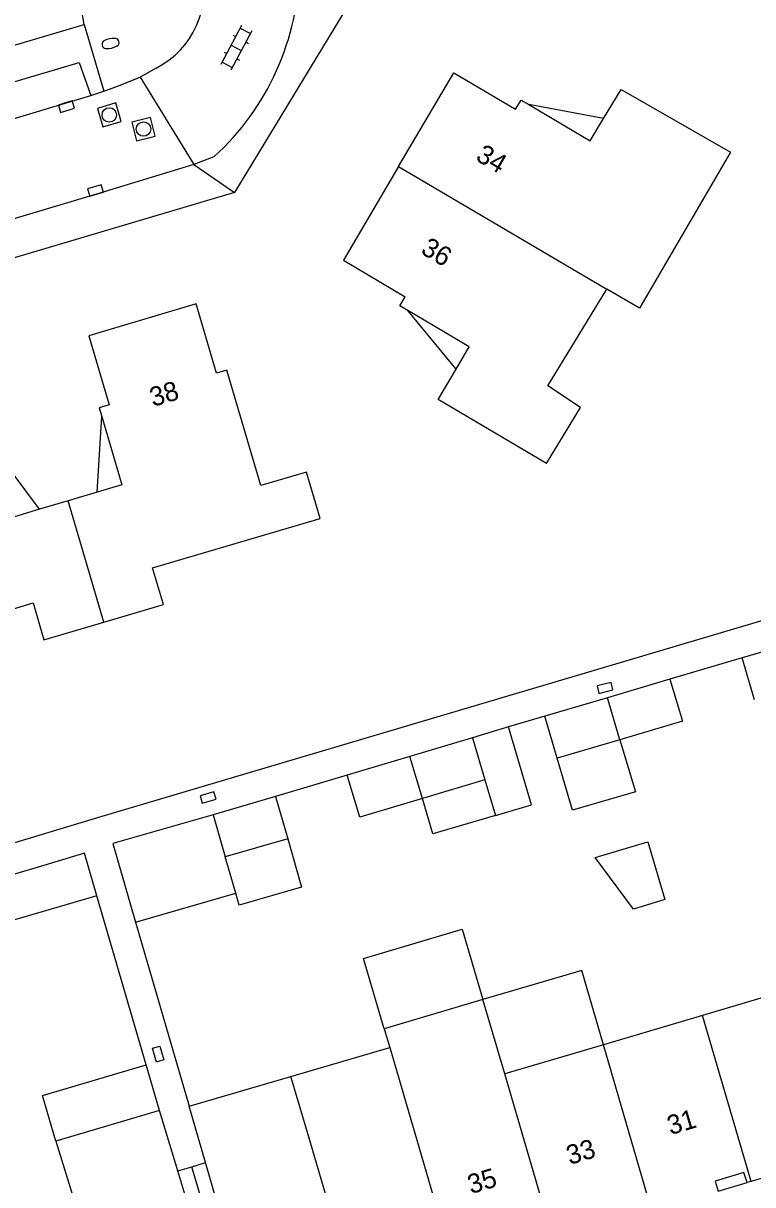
# Model space of a CAD drawing. Extents: x 125000 to 129004, y 397500 to 399008.
# Drawn here: x 126810 to 126847.9, y 398842.1 to 398902.5 of the extents above; entities that cross this region are included whole.
import ezdxf

# ---------------------------------------------------------------- set-up
doc = ezdxf.new("R2010")
doc.units = 0
for name, color, linetype in [('gg-afsc-erfafscheiding', 7, 'Continuous'), ('gg-afsc-muur', 7, 'Continuous'), ('gg-anno-huisnummerreeks BGT', 7, 'Continuous'), ('gg-bbg-bijgebouw', 7, 'Continuous'), ('gg-bbg-gedigitaliseerde bebouwing', 7, 'Continuous'), ('gg-bbg-gedigitaliseerde bijgebouw', 7, 'Continuous'), ('gg-bbg-hoofdgebouw', 7, 'Continuous'), ('gg-bbg-luifel en loopbrug', 7, 'Continuous'), ('gg-bbg-onder overbouw', 7, 'Continuous'), ('gg-bbg-pand overbouw', 7, 'Continuous'), ('gg-bbg-tussenscheiding', 7, 'Continuous'), ('gg-bbg-tussenscheiding niveau 01', 7, 'Continuous'), ('gg-knt-verharding', 7, 'Continuous'), ('gg-knt-verharding nz', 7, 'Continuous'), ('gt-grn-weggrens', 7, 'Continuous'), ('gt-symb-brandkraan', 7, 'Continuous'), ('gt-symb-klinker verharding', 7, 'Continuous'), ('gt-symb-kolk', 7, 'Continuous'), ('gt-symb-kolk center center', 7, 'Continuous'), ('gt-symb-rioolschacht', 7, 'Continuous')]:
    doc.layers.add(name, color=color, linetype=linetype)

# ---------------------------------------------------------------- blocks, each defined once
blk = doc.blocks.new('gt0-KL1')
at = {"layer": 'gt-symb-klinker verharding'}
for p, q in [((-1.15, 0.3), (1.15, 0.3)), ((-1, -0.3), (-1, 0.3)), ((-0.5, 0.3), (-0.5, 0.45)), ((0, -0.3), (0, 0.3)), ((0.5, 0.3), (0.5, 0.45)), ((1, -0.3), (1, 0.3)), ((-1.15, -0.3), (1.15, -0.3)), ((-0.5, -0.45), (-0.5, -0.3)), ((0.5, -0.45), (0.5, -0.3))]:
    blk.add_line(p, q, dxfattribs=at)
blk = doc.blocks.new('gt0-RS')
at = {"layer": 'gt-symb-rioolschacht'}
blk.add_lwpolyline([(-0.5, -0.5), (0.5, -0.5), (0.5, 0.5), (-0.5, 0.5)], close=True, dxfattribs=at)
blk.add_circle((0, 0), 0.375, dxfattribs=at)
blk = doc.blocks.new('gt0-BR')
at = {"layer": 'gt-symb-brandkraan'}
for centre, radius, start, end in [((-0.244, 0), 0.206, 107.56694, 252.43307), ((0.599, -2.664), 3, 106.89205, 107.56694), ((0, -0.691), 0.938, 73.10799, 106.89205), ((-0.599, -2.664), 3, 72.43309, 73.10799), ((0.244, 0), 0.206, 287.56695, 72.43309), ((0.599, 2.664), 3, 252.43307, 253.10797), ((0, 0.691), 0.938, 253.10797, 286.89206), ((-0.599, 2.664), 3, 286.89206, 287.56695)]:
    blk.add_arc(centre, radius, start, end, dxfattribs=at)
blk = doc.blocks.new('gt0-KOLK')
at = {"layer": 'gt-symb-kolk'}
blk.add_lwpolyline([(0, 0), (0.375, 0), (0.375, 0.4), (-0.375, 0.4), (-0.375, 0), (0, 0)], dxfattribs=at)
blk = doc.blocks.new('gt0-KOLKCC')
at = {"layer": 'gt-symb-kolk center center'}
blk.add_lwpolyline([(-0.375, 0.2), (0.375, 0.2), (0.375, -0.2), (-0.375, -0.2)], close=True, dxfattribs=at)

msp = doc.modelspace()

# ---------------------------------------------------------------- linework, layer by layer
at = {"layer": 'gg-afsc-erfafscheiding'}
for p, q in [((126847.362, 398869.491), (126843.614, 398868.377)), ((126837.105, 398866.456), (126835.221, 398865.896)), ((126826.831, 398863.384), (126823.099, 398862.271)), ((126815.811, 398855.749), (126818.602, 398846.163))]:
    msp.add_line(p, q, dxfattribs=at)
msp.add_lwpolyline([(126853.759, 398918.261), (126862.467, 398875.595), (126813.894, 398861.191), (126799.567, 398856.877)], dxfattribs=at)
at = {"layer": 'gg-afsc-muur'}
msp.add_line((126816.373, 398848.314), (126813.812, 398857.118), dxfattribs=at)
at = {"layer": 'gg-bbg-bijgebouw'}
for p, q in [((126850.622, 398870.457), (126847.362, 398869.491)), ((126848.01, 398867.305), (126847.362, 398869.491)), ((126843.614, 398868.377), (126840.366, 398867.418)), ((126840.366, 398867.418), (126837.105, 398866.456)), ((126837.75, 398864.269), (126837.105, 398866.456)), ((126833.337, 398865.335), (126830.088, 398864.361)), ((126833.337, 398865.335), (126833.992, 398863.151)), ((126841.011, 398865.231), (126837.75, 398864.269)), ((126830.088, 398864.361), (126826.831, 398863.384)), ((126823.099, 398862.271), (126819.848, 398861.332)), ((126823.099, 398862.271), (126823.732, 398860.081)), ((126823.732, 398860.081), (126820.482, 398859.142)), ((126811.057, 398858.698), (126807.795, 398857.737)), ((126813.812, 398857.118), (126808.441, 398855.545))]:
    msp.add_line(p, q, dxfattribs=at)
for points in [[(126843.614, 398868.377), (126844.259, 398866.19), (126841.011, 398865.231)], [(126830.743, 398862.177), (126827.486, 398861.2), (126826.831, 398863.384)], [(126813.812, 398857.118), (126813.169, 398859.332), (126811.057, 398858.698)]]:
    msp.add_lwpolyline(points, dxfattribs=at)
at = {"layer": 'gg-bbg-gedigitaliseerde bebouwing'}
for p, q in [((126837.266, 398883.641), (126840.323, 398888.672)), ((126850.428, 398852.415), (126845.299, 398850.894)), ((126833.884, 398851.719), (126828.754, 398850.198)), ((126835.031, 398847.85), (126833.884, 398851.719)), ((126845.299, 398850.894), (126840.151, 398849.368)), ((126828.754, 398850.198), (126829.043, 398849.223)), ((126840.151, 398849.368), (126835.031, 398847.85))]:
    msp.add_line(p, q, dxfattribs=at)
msp.add_lwpolyline([(126846.757, 398895.79), (126842.037, 398887.685), (126840.323, 398888.672)], dxfattribs=at)
at = {"layer": 'gg-bbg-gedigitaliseerde bijgebouw'}
for p, q in [((126833.992, 398863.151), (126834.541, 398861.291)), ((126821.027, 398857.255), (126820.482, 398859.142)), ((126815.811, 398855.749), (126821.027, 398857.255))]:
    msp.add_line(p, q, dxfattribs=at)
for points in [[(126834.541, 398861.291), (126831.287, 398860.331), (126830.743, 398862.177)], [(126819.848, 398861.332), (126814.633, 398859.826), (126815.811, 398855.749)], [(126839.727, 398859.103), (126842.457, 398859.917), (126843.352, 398856.916), (126841.709, 398856.426), (126839.727, 398859.103)]]:
    msp.add_lwpolyline(points, dxfattribs=at)
at = {"layer": 'gg-bbg-hoofdgebouw'}
for p, q in [((126813.819, 398878.111), (126812.314, 398877.664)), ((126812.314, 398877.664), (126810.818, 398877.22)), ((126823.894, 398847.714), (126829.043, 398849.223)), ((126818.602, 398846.163), (126823.894, 398847.714)), ((126817.062, 398845.947), (126811.672, 398844.357)), ((126818.026, 398842.81), (126817.062, 398845.947)), ((126819.461, 398843.233), (126818.602, 398846.163)), ((126811.672, 398844.357), (126812.638, 398841.212)), ((126851.241, 398843.262), (126847.83, 398842.254)), ((126847.83, 398842.254), (126847.622, 398842.193))]:
    msp.add_line(p, q, dxfattribs=at)
for points in [[(126829.502, 398895.05), (126832.375, 398899.926), (126835.589, 398898.033), (126835.868, 398898.507), (126836.273, 398898.268)], [(126840.161, 398897.544), (126841.081, 398899.059), (126846.757, 398895.79)], [(126836.273, 398898.268), (126839.461, 398896.39), (126840.161, 398897.544)], [(126829.502, 398895.05), (126826.628, 398890.173), (126829.85, 398888.274)], [(126829.984, 398887.557), (126829.571, 398887.8), (126829.85, 398888.274)], [(126820.562, 398884.463), (126820.035, 398884.307), (126818.964, 398887.898), (126813.389, 398886.245), (126814.452, 398882.659), (126813.925, 398882.503), (126814.06, 398882.047)], [(126832.487, 398884.515), (126833.172, 398885.678), (126829.984, 398887.557)], [(126816.71, 398874.174), (126825.425, 398876.737), (126824.715, 398879.15), (126822.331, 398878.449), (126820.562, 398884.463)], [(126837.189, 398879.593), (126831.553, 398882.93), (126832.487, 398884.515)], [(126837.189, 398879.593), (126838.965, 398882.517), (126837.266, 398883.641)], [(126814.06, 398882.047), (126815.113, 398878.495), (126813.819, 398878.111)], [(126810.818, 398877.22), (126809.524, 398876.835), (126808.456, 398880.401)], [(126814.163, 398871.348), (126817.271, 398872.262), (126816.71, 398874.174)], [(126804.425, 398872.811), (126807.898, 398873.844), (126808.509, 398871.748), (126810.495, 398872.346), (126811.046, 398870.431), (126814.163, 398871.348)]]:
    msp.add_lwpolyline(points, dxfattribs=at)
at = {"layer": 'gg-bbg-luifel en loopbrug'}
for p, q in [((126840.161, 398897.544), (126836.273, 398898.268)), ((126832.487, 398884.515), (126829.984, 398887.557)), ((126813.819, 398878.111), (126814.06, 398882.047)), ((126810.818, 398877.22), (126808.456, 398880.401)), ((126835.221, 398865.896), (126833.337, 398865.335)), ((126817.062, 398845.947), (126816.373, 398848.314))]:
    msp.add_line(p, q, dxfattribs=at)
for points in [[(126834.541, 398861.291), (126836.416, 398861.844), (126835.221, 398865.896)], [(126841.011, 398865.231), (126841.818, 398862.524), (126838.549, 398861.56), (126837.75, 398864.269)], [(126823.732, 398860.081), (126824.459, 398857.565), (126821.209, 398856.626), (126821.027, 398857.255)], [(126828.754, 398850.198), (126827.669, 398853.858), (126832.799, 398855.379), (126833.884, 398851.719)], [(126840.151, 398849.368), (126839.022, 398853.224), (126833.884, 398851.719)], [(126811.672, 398844.357), (126810.974, 398846.722), (126816.373, 398848.314)]]:
    msp.add_lwpolyline(points, dxfattribs=at)
at = {"layer": 'gg-bbg-onder overbouw'}
for p, q in [((126820.564, 398834.161), (126818.026, 398842.81)), ((126821.994, 398834.59), (126819.461, 398843.233))]:
    msp.add_line(p, q, dxfattribs=at)
msp.add_lwpolyline([(126847.622, 398842.193), (126847.452, 398842.717), (126845.957, 398842.278), (126846.117, 398841.745)], dxfattribs=at)
at = {"layer": 'gg-bbg-pand overbouw'}
for p, q in [((126818.026, 398842.81), (126818.743, 398843.021)), ((126818.743, 398843.021), (126819.461, 398843.233)), ((126846.117, 398841.745), (126847.622, 398842.193))]:
    msp.add_line(p, q, dxfattribs=at)
at = {"layer": 'gg-bbg-tussenscheiding'}
for p, q in [((126829.502, 398895.05), (126840.323, 398888.672)), ((126814.163, 398871.348), (126812.314, 398877.664)), ((126841.011, 398865.231), (126840.366, 398867.418)), ((126830.743, 398862.177), (126830.088, 398864.361)), ((126833.992, 398863.151), (126830.743, 398862.177)), ((126819.848, 398861.332), (126820.482, 398859.142)), ((126847.83, 398842.254), (126845.299, 398850.894)), ((126842.681, 398840.729), (126840.151, 398849.368)), ((126829.043, 398849.223), (126832.423, 398837.689)), ((126824.763, 398844.805), (126823.894, 398847.714)), ((126837.561, 398839.209), (126835.031, 398847.85)), ((126827.294, 398836.162), (126824.763, 398844.805))]:
    msp.add_line(p, q, dxfattribs=at)
at = {"layer": 'gg-bbg-tussenscheiding niveau 01'}
msp.add_line((126821.284, 398834.377), (126818.743, 398843.021), dxfattribs=at)
at = {"layer": 'gg-knt-verharding'}
for p, q in [((126813.144, 398902.433), (126811.809, 398910.581)), ((126740.955, 398881.025), (126813.144, 398902.433)), ((126816.898, 398900.17), (126816.058, 398899.701)), ((126816.058, 398899.701), (126818.856, 398895.156)), ((126813.495, 398898.748), (126814.169, 398898.977)), ((126819.895, 398895.553), (126818.856, 398895.156)), ((126820.968, 398893.691), (126743.931, 398870.924))]:
    msp.add_line(p, q, dxfattribs=at)
for points in [[(126815.803, 399000), (126816.388, 398987.847), (126816.954, 398979.011), (126818.152, 398965.101), (126819.219, 398954.614), (126820.259, 398945.187), (126821.872, 398933.005), (126823.633, 398921.223), (126825.467, 398910.157), (126826.714, 398903.174), (126820.968, 398893.691)], [(126742.47, 398877.676), (126742.007, 398879.443), (126812.882, 398900.467), (126813.495, 398898.748)], [(126814.169, 398898.977), (126814.79, 398899.189), (126816.058, 398899.701)], [(126818.856, 398895.156), (126813.795, 398893.61), (126796.93, 398888.58), (126769.685, 398880.555), (126743.394, 398872.746)]]:
    msp.add_lwpolyline(points, dxfattribs=at)
for centre, radius, start, end in [((126814.801, 398904.256), 4.593, 297.16892, 14.67544), ((126810.759, 398905.619), 13.594, 312.22761, 359.34527)]:
    msp.add_arc(centre, radius, start, end, dxfattribs=at)
at = {"layer": 'gg-knt-verharding nz'}
msp.add_lwpolyline([(126742.47, 398877.676), (126795.394, 398893.379), (126803.153, 398895.648), (126813.495, 398898.748)], dxfattribs=at)
at = {"layer": 'gt-grn-weggrens'}
for p, q in [((126813.144, 398902.433), (126814.169, 398898.977)), ((126818.856, 398895.156), (126820.968, 398893.691))]:
    msp.add_line(p, q, dxfattribs=at)

# ---------------------------------------------------------------- block references
at = {"layer": 'gt-symb-brandkraan', "rotation": -167.58922528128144}
msp.add_blockref('gt0-BR', (126814.519, 398901.454), dxfattribs=at)
at = {"layer": 'gt-symb-klinker verharding', "rotation": -117.97472992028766}
msp.add_blockref('gt0-KL1', (126821.056, 398901.226), dxfattribs=at)
at = {"layer": 'gt-symb-kolk'}
for p, rotation in [((126812.168, 398898.354), -163.50377577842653), ((126813.795, 398893.61), 16.98473253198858), ((126840.187, 398868.123), -166.0609856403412), ((126819.649, 398862.036), 16.496224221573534)]:
    msp.add_blockref('gt0-KOLK', p, dxfattribs=dict(at, rotation=rotation))
at = {"layer": 'gt-symb-kolk center center', "rotation": 106.07917237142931}
msp.add_blockref('gt0-KOLKCC', (126817.001, 398848.88), dxfattribs=at)
at = {"layer": 'gt-symb-rioolschacht'}
for p, rotation in [((126814.455, 398897.734), 16.441280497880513), ((126816.234, 398896.998), 14.00844348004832)]:
    msp.add_blockref('gt0-RS', p, dxfattribs=dict(at, rotation=rotation))

# ---------------------------------------------------------------- texts
at = {"layer": 'gg-anno-huisnummerreeks BGT'}
for s, rotation, p in [('34', 329.5, (126833.452, 398895.405)), ('36', 329.5, (126830.597, 398890.559)), ('38', 16.5, (126816.728, 398882.542)), ('31', 16.5, (126843.64, 398844.662)), ('33', 16.6, (126838.399, 398843.111)), ('35', 16.6, (126833.264, 398841.592))]:
    msp.add_text(s, height=1, rotation=rotation, dxfattribs=at).set_placement(p)

doc.saveas('drawing.dxf')
